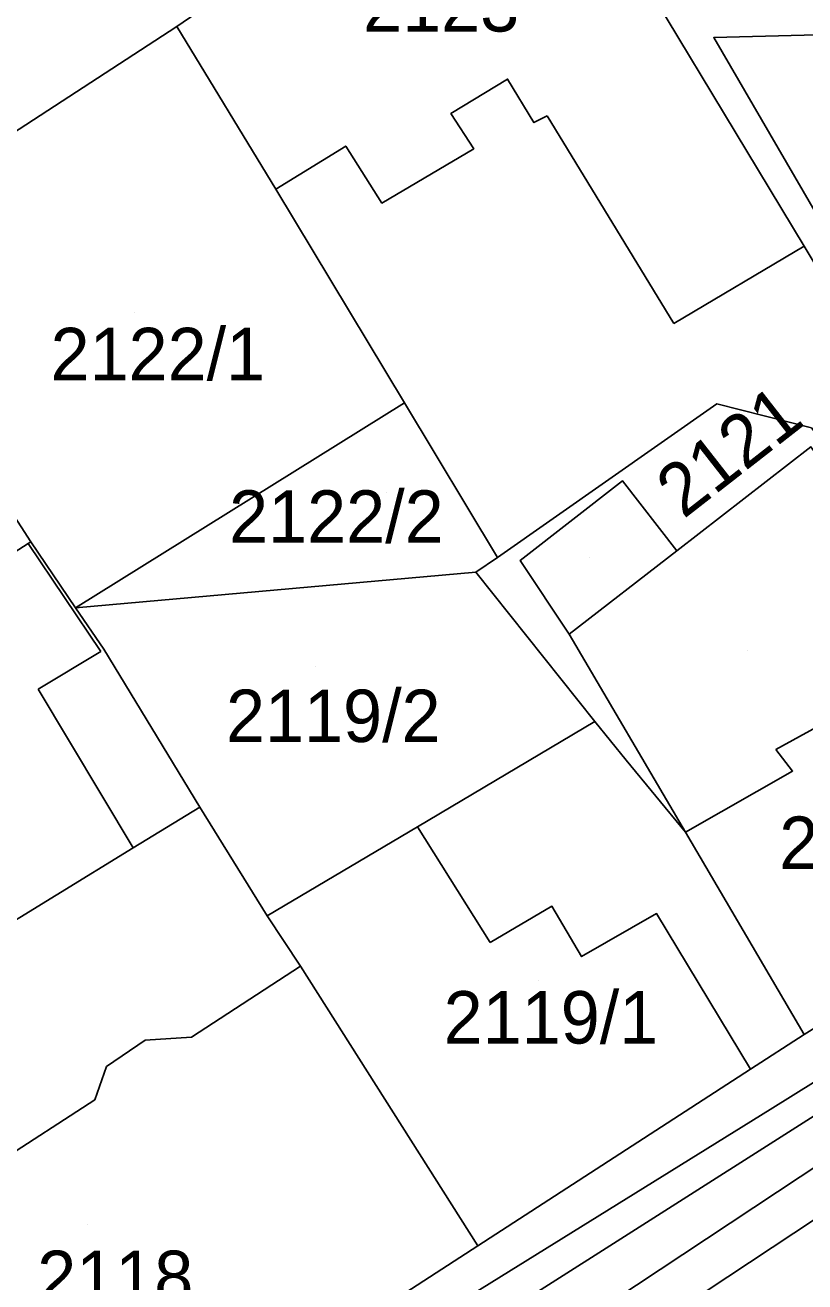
# Model space of a CAD drawing. Extents: x -263423 to -261326, y -1240067 to -1237864.
# Drawn here: x -262650.54 to -262620.82, y -1238897.85 to -1238849.92 of the extents above; entities that cross this region are included whole.
import ezdxf

# ---------------------------------------------------------------- set-up
doc = ezdxf.new("R2010")
doc.units = 0
for name, color, linetype in [('body_kn', 7, 'Continuous'), ('kladpar_druhypozemkov', 7, 'Continuous'), ('kladpar_hranice', 7, 'Continuous'), ('kladpar_parcelnecisla', 7, 'Continuous'), ('kladpar_plochy', 7, 'Continuous'), ('tarchy_linie', 7, 'Continuous'), ('zappar_hrandruhpozemk', 7, 'Continuous')]:
    doc.layers.add(name, color=color, linetype=linetype)

msp = doc.modelspace()

# ---------------------------------------------------------------- linework, layer by layer
at = {"layer": 'body_kn'}
for p, q in [((-262644.76, -1238849.97), (-262644.76, -1238849.97)), ((-262644.76, -1238849.97), (-262644.76, -1238849.97)), ((-262624.29, -1238850.39), (-262624.29, -1238850.39)), ((-262632.15, -1238851.97), (-262632.15, -1238851.97)), ((-262634.31, -1238853.29), (-262634.31, -1238853.29)), ((-262631.15, -1238853.63), (-262631.15, -1238853.63)), ((-262630.64, -1238853.38), (-262630.64, -1238853.38)), ((-262638.32, -1238854.53), (-262638.32, -1238854.53)), ((-262633.44, -1238854.63), (-262633.44, -1238854.63)), ((-262640.99, -1238856.17), (-262640.99, -1238856.17)), ((-262636.94, -1238856.7), (-262636.94, -1238856.7)), ((-262620.85, -1238858.34), (-262620.85, -1238858.34)), ((-262620.85, -1238858.34), (-262620.85, -1238858.34)), ((-262625.81, -1238861.3), (-262625.81, -1238861.3)), ((-262636.08, -1238864.32), (-262636.08, -1238864.32)), ((-262636.08, -1238864.32), (-262636.08, -1238864.32)), ((-262624.18, -1238864.36), (-262624.18, -1238864.36)), ((-262627.77, -1238867.3), (-262627.77, -1238867.3)), ((-262650.42, -1238869.69), (-262650.42, -1238869.69)), ((-262650.32, -1238869.62), (-262650.32, -1238869.62)), ((-262625.7, -1238869.97), (-262625.7, -1238869.97)), ((-262625.7, -1238869.97), (-262625.7, -1238869.97)), ((-262632.53, -1238870.22), (-262632.53, -1238870.22)), ((-262631.67, -1238870.33), (-262631.67, -1238870.33)), ((-262633.36, -1238870.78), (-262633.36, -1238870.78)), ((-262633.36, -1238870.78), (-262633.36, -1238870.78)), ((-262648.62, -1238872.14), (-262648.62, -1238872.14)), ((-262629.8, -1238873.15), (-262629.8, -1238873.15)), ((-262647.66, -1238873.81), (-262647.66, -1238873.81)), ((-262647.54, -1238873.72), (-262647.54, -1238873.72)), ((-262650.05, -1238875.24), (-262650.05, -1238875.24)), ((-262628.83, -1238876.47), (-262628.83, -1238876.47)), ((-262628.83, -1238876.47), (-262628.83, -1238876.47)), ((-262621.92, -1238877.54), (-262621.92, -1238877.54)), ((-262627.63, -1238877.95), (-262627.63, -1238877.95)), ((-262621.29, -1238878.37), (-262621.29, -1238878.37)), ((-262643.88, -1238879.74), (-262643.88, -1238879.74)), ((-262635.58, -1238880.5), (-262635.58, -1238880.5)), ((-262635.58, -1238880.5), (-262635.58, -1238880.5)), ((-262625.37, -1238880.7), (-262625.37, -1238880.7)), ((-262625.37, -1238880.7), (-262625.37, -1238880.7)), ((-262646.42, -1238881.3), (-262646.42, -1238881.3)), ((-262646.42, -1238881.3), (-262646.42, -1238881.3)), ((-262641.31, -1238883.89), (-262641.31, -1238883.89)), ((-262630.46, -1238883.52), (-262630.46, -1238883.52)), ((-262626.47, -1238883.8), (-262626.47, -1238883.8)), ((-262632.82, -1238884.91), (-262632.82, -1238884.91)), ((-262640.05, -1238885.81), (-262640.05, -1238885.81)), ((-262629.33, -1238885.44), (-262629.33, -1238885.44)), ((-262645.97, -1238888.63), (-262645.97, -1238888.63)), ((-262644.2, -1238888.52), (-262644.2, -1238888.52)), ((-262620.85, -1238888.42), (-262620.85, -1238888.42)), ((-262620.85, -1238888.42), (-262620.85, -1238888.42)), ((-262647.44, -1238889.64), (-262647.44, -1238889.64)), ((-262622.89, -1238889.74), (-262622.89, -1238889.74)), ((-262647.89, -1238890.91), (-262647.89, -1238890.91)), ((-262622.14, -1238891.27), (-262622.14, -1238891.27)), ((-262622.14, -1238891.27), (-262622.14, -1238891.27)), ((-262620.88, -1238891.79), (-262620.88, -1238891.79)), ((-262633.28, -1238896.48), (-262633.28, -1238896.48))]:
    msp.add_line(p, q, dxfattribs=at)
at = {"layer": 'kladpar_druhypozemkov'}
for p, q in [((-262646.38, -1238860.86), (-262646.38, -1238860.86)), ((-262624.67, -1238866.39), (-262624.67, -1238866.39)), ((-262636.78, -1238867.76), (-262636.78, -1238867.76)), ((-262629.04, -1238870.21), (-262629.04, -1238870.21)), ((-262623.02, -1238873.75), (-262623.02, -1238873.75)), ((-262639.48, -1238874.36), (-262639.48, -1238874.36)), ((-262630.98, -1238886.36), (-262630.98, -1238886.36)), ((-262648.18, -1238895.66), (-262648.18, -1238895.66))]:
    msp.add_line(p, q, dxfattribs=at)
at = {"layer": 'kladpar_hranice'}
for points in [[(-262654.72, -1238830.89), (-262653.58, -1238832.61), (-262652.77, -1238834.08), (-262647.75, -1238842.19), (-262644.93, -1238846.86), (-262643.48, -1238849.09), (-262644.76, -1238849.97), (-262657.63, -1238858.34), (-262662.39, -1238850.23), (-262666.66, -1238842.83), (-262668.06, -1238840.59), (-262668.29, -1238840.21), (-262666.47, -1238838.91), (-262666.15, -1238839.39), (-262665.65, -1238840.15), (-262662.32, -1238838.08), (-262661.57, -1238839.48), (-262659.73, -1238838.26), (-262661.56, -1238835.42), (-262659.76, -1238834.14), (-262654.72, -1238830.89)], [(-262632.4, -1238841.79), (-262631.28, -1238841.04), (-262629.14, -1238844.58), (-262620.85, -1238858.34), (-262607.78, -1238880.08), (-262609.9, -1238881.5), (-262616.23, -1238871.03), (-262620.57, -1238865.27), (-262624.18, -1238864.36), (-262632.53, -1238870.22), (-262636.08, -1238864.32), (-262640.99, -1238856.17), (-262644.76, -1238849.97), (-262643.48, -1238849.09), (-262632.4, -1238841.79)], [(-262620.79, -1238841.25), (-262615.43, -1238850.16), (-262624.29, -1238850.39), (-262610.53, -1238874.07), (-262607.24, -1238879.73), (-262607.78, -1238880.08), (-262620.85, -1238858.34), (-262629.14, -1238844.58)], [(-262654.17, -1238910.01), (-262633.28, -1238896.48), (-262622.89, -1238889.74), (-262620.85, -1238888.42), (-262611.17, -1238882.38), (-262609.9, -1238881.5), (-262607.78, -1238880.08), (-262607.24, -1238879.73), (-262600.42, -1238875.47), (-262595.45, -1238872.36), (-262595.16, -1238872.13), (-262593.39, -1238870.23), (-262593.14, -1238870.55), (-262589.13, -1238868.16), (-262589.25, -1238867.84), (-262581.61, -1238863.19), (-262579.7, -1238862.06), (-262569.19, -1238855.64), (-262558.49, -1238849.04)], [(-262644.76, -1238849.97), (-262640.99, -1238856.17), (-262636.08, -1238864.32), (-262648.62, -1238872.14), (-262650.32, -1238869.62), (-262652.41, -1238866.41), (-262657.63, -1238858.34), (-262644.76, -1238849.97)], [(-262615.43, -1238850.16), (-262615.48, -1238853.51), (-262614.19, -1238853.56), (-262614.07, -1238856.45), (-262612.48, -1238856.48), (-262612.48, -1238859.56), (-262610.68, -1238859.44), (-262610.68, -1238862.52), (-262608.94, -1238862.35), (-262608.94, -1238865.47), (-262607.21, -1238865.3), (-262607.17, -1238870.16), (-262606.34, -1238871.51), (-262610.53, -1238874.07), (-262624.29, -1238850.39), (-262615.43, -1238850.16)], [(-262636.08, -1238864.32), (-262632.53, -1238870.22), (-262633.36, -1238870.78), (-262648.62, -1238872.14), (-262636.08, -1238864.32)], [(-262625.37, -1238880.7), (-262627.63, -1238877.95), (-262628.83, -1238876.47), (-262633.36, -1238870.78), (-262632.53, -1238870.22), (-262624.18, -1238864.36), (-262620.57, -1238865.27), (-262616.23, -1238871.03), (-262616.85, -1238871.37), (-262617.06, -1238870.73), (-262620.59, -1238866), (-262625.7, -1238869.97), (-262627.77, -1238867.3), (-262631.67, -1238870.33), (-262629.8, -1238873.15), (-262625.37, -1238880.7)], [(-262620.85, -1238888.42), (-262625.37, -1238880.7), (-262629.8, -1238873.15), (-262631.67, -1238870.33), (-262627.77, -1238867.3), (-262625.7, -1238869.97), (-262620.59, -1238866), (-262617.06, -1238870.73), (-262616.85, -1238871.37), (-262615.82, -1238874.51), (-262615.43, -1238875.17), (-262611.17, -1238882.38), (-262620.85, -1238888.42)], [(-262652.41, -1238866.41), (-262650.32, -1238869.62), (-262650.42, -1238869.69), (-262655.91, -1238873.21), (-262657.92, -1238870.02), (-262652.41, -1238866.41)], [(-262662.08, -1238877.28), (-262655.91, -1238873.21), (-262650.42, -1238869.69), (-262650.32, -1238869.62), (-262648.62, -1238872.14), (-262647.54, -1238873.72), (-262643.88, -1238879.74), (-262646.42, -1238881.3), (-262652.31, -1238884.9), (-262668.02, -1238894.52), (-262672.23, -1238889.73), (-262675.32, -1238886.02), (-262662.08, -1238877.28)], [(-262633.36, -1238870.78), (-262628.83, -1238876.47), (-262635.58, -1238880.5), (-262641.31, -1238883.89), (-262643.88, -1238879.74), (-262647.54, -1238873.72), (-262648.62, -1238872.14), (-262633.36, -1238870.78)], [(-262628.83, -1238876.47), (-262627.63, -1238877.95), (-262625.37, -1238880.7), (-262620.85, -1238888.42), (-262622.89, -1238889.74), (-262633.28, -1238896.48), (-262640.05, -1238885.81), (-262641.31, -1238883.89), (-262635.58, -1238880.5), (-262628.83, -1238876.47)], [(-262646.42, -1238881.3), (-262643.88, -1238879.74), (-262641.31, -1238883.89), (-262640.05, -1238885.81), (-262633.28, -1238896.48), (-262654.17, -1238910.01), (-262665, -1238897.98), (-262668.02, -1238894.52), (-262652.31, -1238884.9), (-262646.42, -1238881.3)]]:
    msp.add_lwpolyline(points, dxfattribs=at)
at = {"layer": 'kladpar_plochy'}
for points in [[(-262654.72, -1238830.89), (-262653.58, -1238832.61), (-262652.77, -1238834.08), (-262647.75, -1238842.19), (-262644.93, -1238846.86), (-262643.48, -1238849.09), (-262644.76, -1238849.97), (-262657.63, -1238858.34), (-262662.39, -1238850.23), (-262666.66, -1238842.83), (-262668.06, -1238840.59), (-262668.29, -1238840.21), (-262666.47, -1238838.91), (-262666.15, -1238839.39), (-262665.65, -1238840.15), (-262662.32, -1238838.08), (-262661.57, -1238839.48), (-262659.73, -1238838.26), (-262661.56, -1238835.42), (-262659.76, -1238834.14)], [(-262632.4, -1238841.79), (-262631.28, -1238841.04), (-262629.14, -1238844.58), (-262620.85, -1238858.34), (-262607.78, -1238880.08), (-262609.9, -1238881.5), (-262616.23, -1238871.03), (-262620.57, -1238865.27), (-262624.18, -1238864.36), (-262632.53, -1238870.22), (-262636.08, -1238864.32), (-262640.99, -1238856.17), (-262644.76, -1238849.97), (-262643.48, -1238849.09)], [(-262644.76, -1238849.97), (-262640.99, -1238856.17), (-262636.08, -1238864.32), (-262648.62, -1238872.14), (-262650.32, -1238869.62), (-262652.41, -1238866.41), (-262657.63, -1238858.34)], [(-262615.43, -1238850.16), (-262615.48, -1238853.51), (-262614.19, -1238853.56), (-262614.07, -1238856.45), (-262612.48, -1238856.48), (-262612.48, -1238859.56), (-262610.68, -1238859.44), (-262610.68, -1238862.52), (-262608.94, -1238862.35), (-262608.94, -1238865.47), (-262607.21, -1238865.3), (-262607.17, -1238870.16), (-262606.34, -1238871.51), (-262610.53, -1238874.07), (-262624.29, -1238850.39)], [(-262636.08, -1238864.32), (-262632.53, -1238870.22), (-262633.36, -1238870.78), (-262648.62, -1238872.14)], [(-262625.37, -1238880.7), (-262627.63, -1238877.95), (-262628.83, -1238876.47), (-262633.36, -1238870.78), (-262632.53, -1238870.22), (-262624.18, -1238864.36), (-262620.57, -1238865.27), (-262616.23, -1238871.03), (-262616.85, -1238871.37), (-262617.06, -1238870.73), (-262620.59, -1238866), (-262625.7, -1238869.97), (-262627.77, -1238867.3), (-262631.67, -1238870.33), (-262629.8, -1238873.15)], [(-262620.85, -1238888.42), (-262625.37, -1238880.7), (-262629.8, -1238873.15), (-262631.67, -1238870.33), (-262627.77, -1238867.3), (-262625.7, -1238869.97), (-262620.59, -1238866), (-262617.06, -1238870.73), (-262616.85, -1238871.37), (-262615.82, -1238874.51), (-262615.43, -1238875.17), (-262611.17, -1238882.38)], [(-262652.41, -1238866.41), (-262650.32, -1238869.62), (-262650.42, -1238869.69), (-262655.91, -1238873.21), (-262657.92, -1238870.02)], [(-262662.08, -1238877.28), (-262655.91, -1238873.21), (-262650.42, -1238869.69), (-262650.32, -1238869.62), (-262648.62, -1238872.14), (-262647.54, -1238873.72), (-262643.88, -1238879.74), (-262646.42, -1238881.3), (-262652.31, -1238884.9), (-262668.02, -1238894.52), (-262672.23, -1238889.73), (-262675.32, -1238886.02)], [(-262633.36, -1238870.78), (-262628.83, -1238876.47), (-262635.58, -1238880.5), (-262641.31, -1238883.89), (-262643.88, -1238879.74), (-262647.54, -1238873.72), (-262648.62, -1238872.14)], [(-262628.83, -1238876.47), (-262627.63, -1238877.95), (-262625.37, -1238880.7), (-262620.85, -1238888.42), (-262622.89, -1238889.74), (-262633.28, -1238896.48), (-262640.05, -1238885.81), (-262641.31, -1238883.89), (-262635.58, -1238880.5)], [(-262646.42, -1238881.3), (-262643.88, -1238879.74), (-262641.31, -1238883.89), (-262640.05, -1238885.81), (-262633.28, -1238896.48), (-262654.17, -1238910.01), (-262665, -1238897.98), (-262668.02, -1238894.52), (-262652.31, -1238884.9)]]:
    msp.add_lwpolyline(points, close=True, dxfattribs=at)
for points in [[(-262620.79, -1238841.25), (-262615.43, -1238850.16), (-262624.29, -1238850.39), (-262610.53, -1238874.07), (-262607.24, -1238879.73), (-262607.78, -1238880.08), (-262620.85, -1238858.34), (-262629.14, -1238844.58)], [(-262654.17, -1238910.01), (-262633.28, -1238896.48), (-262622.89, -1238889.74), (-262620.85, -1238888.42), (-262611.17, -1238882.38), (-262609.9, -1238881.5), (-262607.78, -1238880.08), (-262607.24, -1238879.73), (-262600.42, -1238875.47), (-262595.45, -1238872.36), (-262595.16, -1238872.13), (-262593.39, -1238870.23), (-262593.14, -1238870.55), (-262589.13, -1238868.16), (-262589.25, -1238867.84), (-262581.61, -1238863.19), (-262579.7, -1238862.06), (-262569.19, -1238855.64), (-262558.49, -1238849.04)]]:
    msp.add_lwpolyline(points, dxfattribs=at)
at = {"layer": 'tarchy_linie'}
for points in [[(-262650.5, -1238913.39), (-262610.25, -1238886.73), (-262597.77, -1238878.3), (-262564.86, -1238856.26), (-262524.18, -1238833.8), (-262525.58, -1238828.54), (-262525.3, -1238828.34), (-262524.14, -1238827.56), (-262521.42, -1238825.74), (-262520.1, -1238824.85), (-262517.04, -1238832.48), (-262482.92, -1238821.87), (-262508.32, -1238829.32), (-262509.25, -1238826.15), (-262467.25, -1238813.85), (-262427.45, -1238802.46)], [(-262649.25, -1238914.54), (-262609.34, -1238888.11), (-262596.85, -1238879.67), (-262563.94, -1238857.63), (-262522.25, -1238834.62)]]:
    msp.add_lwpolyline(points, dxfattribs=at)
at = {"layer": 'zappar_hrandruhpozemk'}
for p, q in [((-262625.81, -1238861.3), (-262630.64, -1238853.38)), ((-262620.85, -1238858.34), (-262625.81, -1238861.3)), ((-262647.66, -1238873.81), (-262650.42, -1238869.69)), ((-262625.7, -1238869.97), (-262629.8, -1238873.15)), ((-262650.05, -1238875.24), (-262647.66, -1238873.81)), ((-262646.42, -1238881.3), (-262650.05, -1238875.24)), ((-262621.92, -1238877.54), (-262619.18, -1238876.03)), ((-262635.58, -1238880.5), (-262632.82, -1238884.91)), ((-262656.87, -1238896.7), (-262647.89, -1238890.91)), ((-262622.14, -1238891.27), (-262642.01, -1238903.6)), ((-262637.12, -1238902.11), (-262620.88, -1238891.79))]:
    msp.add_line(p, q, dxfattribs=at)
for points in [[(-262630.64, -1238853.38), (-262631.15, -1238853.63), (-262632.15, -1238851.97), (-262634.31, -1238853.29), (-262633.44, -1238854.63), (-262636.94, -1238856.7), (-262638.32, -1238854.53), (-262640.99, -1238856.17)], [(-262620.88, -1238891.79), (-262602.4, -1238880.03), (-262585.2, -1238869.08), (-262568.06, -1238858)], [(-262585.64, -1238868.69), (-262601.37, -1238878.32), (-262622.14, -1238891.27)], [(-262625.37, -1238880.7), (-262621.29, -1238878.37), (-262621.92, -1238877.54)], [(-262632.82, -1238884.91), (-262630.46, -1238883.52), (-262629.33, -1238885.44), (-262626.47, -1238883.8), (-262622.89, -1238889.74)], [(-262647.89, -1238890.91), (-262647.44, -1238889.64), (-262645.97, -1238888.63), (-262644.2, -1238888.52), (-262640.05, -1238885.81)]]:
    msp.add_lwpolyline(points, dxfattribs=at)

# ---------------------------------------------------------------- texts
at = {"layer": 'kladpar_parcelnecisla'}
for s, p in [('2123', (-262637.656, -1238850.16)), ('2122/1', (-262649.571, -1238863.46)), ('2122/2', (-262642.767, -1238869.66)), ('2119/2', (-262642.884, -1238877.26)), ('2120/1', (-262621.796, -1238882.1)), ('2119/1', (-262634.588, -1238888.76)), ('2118', (-262650.081, -1238898.66))]:
    msp.add_text(s, height=2, dxfattribs=at).set_placement(p)
msp.add_text('2121', height=2, rotation=38, dxfattribs=at).set_placement((-262625.446, -1238868.775))

doc.saveas('drawing.dxf')
